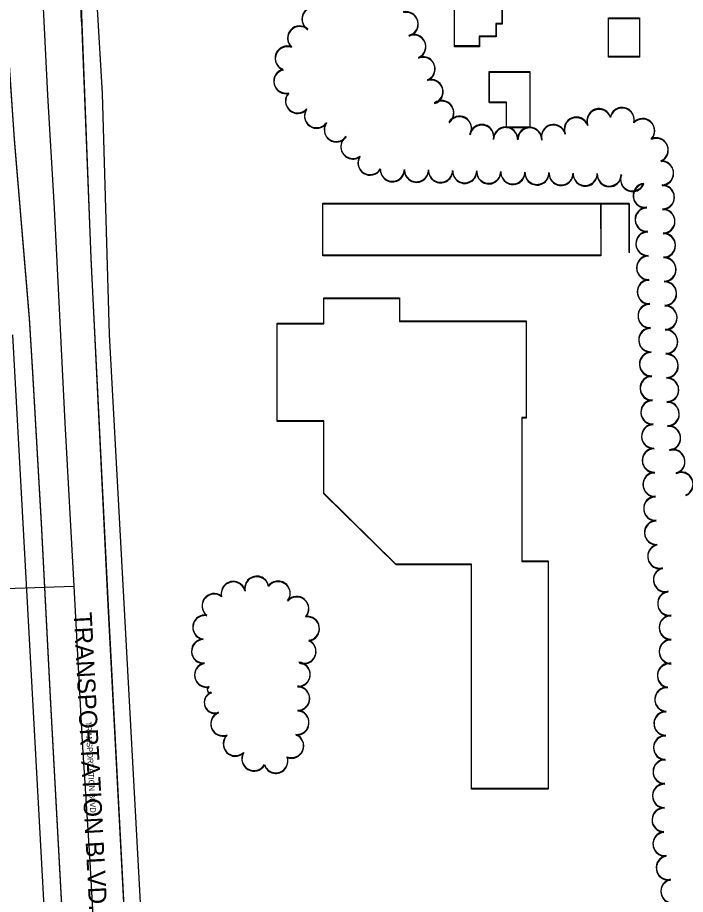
# Model space of a CAD drawing. Extents: x -25029 to 2274964, y -81170 to 687028.
# Drawn here: x 2685 to 3240, y -66164 to -65436 of the extents above; entities that cross this region are included whole.
import ezdxf

# ---------------------------------------------------------------- set-up
doc = ezdxf.new("R2010")
doc.units = 0
for name, color, linetype in [('81911BEA - RW_X_Fee_RW', 7, 'Continuous'), ('BLDG', 7, 'Continuous'), ('GE_X_CL_2000', 7, 'Continuous'), ('ROAD', 7, 'Continuous'), ('ROAD-NAME', 7, 'Continuous'), ('TREES', 7, 'Continuous'), ('WALL', 7, 'Continuous')]:
    doc.layers.add(name, color=color, linetype=linetype)

msp = doc.modelspace()

# ---------------------------------------------------------------- linework, layer by layer
at = {"layer": '81911BEA - RW_X_Fee_RW'}
for p, q in [((2749.77, -65396.4), (2755.6, -65499.19)), ((2755.6, -65499.19), (2761.48, -65699.17)), ((2761.48, -65699.17), (2807.97, -66553.8))]:
    msp.add_line(p, q, dxfattribs=at)
msp.add_lwpolyline([(2681.37, -65699.47), (2693.75, -65926.82), (2716.82, -66350.67), (2727.99, -66555.91), (2717.85, -66556.21), (2718.26, -66638.7), (2732.47, -66638.24)], dxfattribs=at)
at = {"layer": 'BLDG'}
for points in [[(3087.35, -65440.98), (3082.35, -65440.98), (3082.36, -65451.58), (3068.56, -65451.58), (3068.56, -65459.74), (3047.99, -65459.74), (3047.98, -65424.72), (3024.48, -65424.73), (3024.48, -65400.67), (3066.48, -65400.66), (3066.48, -65394.24), (3087.35, -65394.24)], [(3087.47, -65441.57), (3082.47, -65441.57), (3082.47, -65452.17), (3068.67, -65452.17), (3068.67, -65460.33), (3048.1, -65460.33), (3048.1, -65425.31), (3024.6, -65425.31), (3024.6, -65401.25), (3066.6, -65401.25), (3066.6, -65394.83), (3087.47, -65394.83)], [(3201.38, -65436.39), (3201.39, -65468.4), (3175.69, -65468.41), (3175.68, -65436.4)], [(3201.5, -65437), (3201.5, -65469.01), (3175.8, -65469.01), (3175.8, -65437)], [(3110.35, -65527.02), (3091.05, -65527.03), (3091.05, -65506.39), (3076.8, -65506.39), (3076.8, -65480.97), (3110.35, -65480.96)], [(3110.46, -65527.62), (3091.16, -65527.62), (3091.16, -65506.98), (3076.91, -65506.98), (3076.91, -65481.56), (3110.46, -65481.56)], [(3169.23, -65633.28), (2938.69, -65633.31), (2938.68, -65590.33), (3169.22, -65590.3)], [(3169.32, -65633.88), (2938.78, -65633.88), (2938.78, -65590.9), (3169.32, -65590.9)], [(2939.49, -65689.89), (2939.49, -65668.93), (3002.26, -65668.92), (3002.26, -65687.94), (3107.3, -65687.93), (3107.31, -65768.23), (3103.82, -65768.23), (3103.84, -65887.08), (3125.57, -65887.07), (3125.59, -66076.17), (3061.98, -66076.18), (3061.96, -65889.9), (2999.4, -65889.91), (2939.51, -65830.92), (2939.5, -65770.99), (2900.79, -65770.99), (2900.78, -65689.89)], [(2939.58, -65690.46), (2939.58, -65669.5), (3002.35, -65669.5), (3002.35, -65688.52), (3107.39, -65688.52), (3107.39, -65768.82), (3103.9, -65768.82), (3103.9, -65887.67), (3125.63, -65887.67), (3125.63, -66076.77), (3062.02, -66076.77), (3062.02, -65890.49), (2999.46, -65890.49), (2939.58, -65831.49), (2939.58, -65771.56), (2900.87, -65771.56), (2900.87, -65690.46)]]:
    msp.add_lwpolyline(points, close=True, dxfattribs=at)
at = {"layer": 'GE_X_CL_2000'}
for points in [[(2701.61, -65312.93), (2705.93, -65411.32), (2710.44, -65500.54), (2715.76, -65594.3), (2724.72, -65772.5), (2732.09, -65908.2)], [(2239.15, -65929.59), (2346.58, -65929.57), (2412.02, -65928.92), (2496.93, -65927.69), (2619.57, -65925.71), (2675.49, -65910.08), (2732.09, -65908.2)], [(2732.09, -65908.2), (2739.08, -66037.33), (2745.15, -66132.24), (2751.63, -66244.83), (2758.92, -66381.4), (2762.99, -66523.44), (2769.93, -66633.23)]]:
    msp.add_lwpolyline(points, dxfattribs=at)
at = {"layer": 'ROAD'}
msp.add_line((2738.6, -65439.69), (2736.84, -65394.7), dxfattribs=at)
for points in [[(2249.35, -66563.6), (2249.92, -66156.73), (2250.24, -65362.15), (2253.38, -65347.9), (2258.71, -65338.84), (2266.65, -65334.4), (2276.55, -65332.06), (2630.68, -65329.52), (2649.21, -65333.67), (2660.16, -65341.52), (2666.12, -65351.92), (2670.5, -65364.42), (2672.78, -65379.02), (2675.08, -65425.74), (2682.64, -65537.62), (2695.22, -65685.94), (2697.95, -65731.06), (2705.04, -65856.18), (2712.85, -66005.96), (2734.45, -66401.63)], [(2736.21, -65375.87), (2746.36, -65636.1), (2760.57, -65924.45), (2786.67, -66423.25)], [(2674.85, -65422.9), (2674.96, -65425.2), (2682.54, -65537.08), (2695.13, -65685.4), (2697.87, -65730.52), (2704.97, -65855.63), (2712.8, -66005.41), (2734.45, -66401.08), (2760.56, -66880.42), (2783.08, -67300.53), (2792.27, -67445.58)], [(2738.6, -65439.69), (2746.27, -65635.55), (2760.51, -65923.9), (2786.67, -66422.69), (2798.37, -66634.44), (2801.31, -66648.54), (2806.48, -66660.32), (2814.53, -66670.35), (2824.26, -66678.71), (2833.75, -66683.75), (2843.3, -66685.31), (2853.14, -66686.29), (2876.65, -66685.06)]]:
    msp.add_lwpolyline(points, dxfattribs=at)
at = {"layer": 'TREES'}
for centre, radius, start, end in [((2931.43, -65437.14), 10, 58.94193, 238.94193), ((2931.54, -65437.72), 10, 58.93493, 238.93493), ((3007.79, -65441.22), 10, 283.49094, 103.49094), ((3007.9, -65441.8), 10, 283.48394, 103.48394), ((2919.48, -65453.04), 10, 47.20844, 227.20844), ((2919.59, -65453.62), 10, 47.20144, 227.20144), ((3014.09, -65460.12), 10, 293.36336, 113.36336), ((3014.19, -65460.71), 10, 293.35636, 113.35636), ((2909.17, -65469.74), 10, 69.42387, 249.42387), ((2909.28, -65470.32), 10, 69.41687, 249.41687), ((3021.75, -65478.59), 10, 291.72524, 111.72524), ((3021.86, -65479.18), 10, 291.71824, 111.71824), ((2908, -65488.82), 10, 103.59504, 283.59504), ((2908.11, -65489.4), 10, 103.58804, 283.58804), ((3028.4, -65497.44), 10, 287.13782, 107.13782), ((3028.51, -65498.03), 10, 287.13082, 107.13082), ((2917.77, -65505.25), 10, 137.88217, 317.88217), ((2917.88, -65505.83), 10, 137.87517, 317.87517), ((3037.34, -65515), 10, 306.81925, 126.81925), ((3037.44, -65515.59), 10, 306.81225, 126.81225), ((2933.48, -65517.55), 10, 145.9716, 325.9716), ((2933.58, -65518.13), 10, 145.9646, 325.9646), ((3167.78, -65521.73), 10, 19.4445, 199.4445), ((3167.88, -65522.34), 10, 19.4375, 199.4375), ((3186.94, -65520.69), 10, 346.75003, 166.75003), ((3187.04, -65521.3), 10, 346.74303, 166.74303), ((3052.03, -65527.93), 10, 330.44513, 150.44513), ((3052.13, -65528.53), 10, 330.43813, 150.43813), ((3149.02, -65528.67), 10, 21.16633, 201.16633), ((3149.12, -65529.28), 10, 21.15933, 201.15933), ((3203.94, -65529.86), 10, 316.56624, 136.56624), ((3204.04, -65530.47), 10, 316.55924, 136.55924), ((2949.89, -65528.99), 10, 144.29035, 324.29035), ((2949.99, -65529.57), 10, 144.28335, 324.28335), ((3070.53, -65534.85), 10, 348.55052, 168.55052), ((3070.63, -65535.45), 10, 348.54352, 168.54352), ((3090.33, -65536.95), 10, 359.37675, 179.37675), ((3090.43, -65537.54), 10, 359.36975, 179.36975), ((3110.33, -65537.16), 10, 359.37675, 179.37675), ((3110.43, -65537.76), 10, 359.36975, 179.36975), ((3130.01, -65534.78), 10, 14.45086, 194.45086), ((3130.11, -65535.38), 10, 14.44386, 194.44386), ((2963.66, -65543.07), 10, 124.42747, 304.42747), ((2963.76, -65543.65), 10, 124.42047, 304.42047), ((3215.22, -65545.89), 10, 293.69583, 113.69583), ((3215.32, -65546.51), 10, 293.68883, 113.68883), ((2977.85, -65556.53), 10, 148.61478, 328.61478), ((2977.95, -65557.11), 10, 148.60778, 328.60778), ((3219.67, -65565.04), 10, 272.47849, 92.4785), ((3219.77, -65565.65), 10, 272.47149, 92.4715), ((2996.38, -65561.96), 10, 178.72759, 358.72759), ((2996.48, -65562.54), 10, 178.72059, 358.72059), ((3016.38, -65562.4), 10, 178.72759, 358.72759), ((3016.48, -65562.99), 10, 178.72059, 358.72059), ((3036.37, -65562.85), 10, 178.72759, 358.72759), ((3036.47, -65563.44), 10, 178.72059, 358.72059), ((3056.37, -65563.29), 10, 178.72759, 358.72759), ((3056.47, -65563.88), 10, 178.72059, 358.72059), ((3076.36, -65563.73), 10, 178.72759, 358.72759), ((3076.46, -65564.33), 10, 178.72059, 358.72059), ((3096.36, -65564.18), 10, 178.72759, 358.72759), ((3116.35, -65564.62), 10, 178.72759, 358.72759), ((3096.46, -65564.78), 10, 178.72059, 358.72059), ((3116.45, -65565.22), 10, 178.72059, 358.72059), ((3136.35, -65565.07), 10, 178.72759, 358.72759), ((3136.45, -65565.67), 10, 178.72059, 358.72059), ((3156.34, -65565.51), 10, 178.72759, 358.72759), ((3156.44, -65566.12), 10, 178.72059, 358.72059), ((3176.34, -65566.05), 10, 178.15878, 358.15878), ((3176.43, -65566.66), 10, 178.15178, 358.15178), ((3195.62, -65570.08), 10, 158.25636, 338.25636), ((3195.72, -65570.69), 10, 158.24936, 338.24936), ((3206.22, -65583.7), 10, 97.54124, 277.54124), ((3206.32, -65584.31), 10, 97.53424, 277.53424), ((3220.33, -65585.03), 10, 271.29048, 91.29048), ((3220.42, -65585.64), 10, 271.28348, 91.28348), ((3207.83, -65603.61), 10, 91.68901, 271.68901), ((3207.92, -65604.22), 10, 91.68201, 271.68201), ((3220.78, -65605.02), 10, 271.29048, 91.29048), ((3220.87, -65605.64), 10, 271.28348, 91.28348), ((3208.42, -65623.6), 10, 91.68901, 271.68901), ((3208.51, -65624.21), 10, 91.68201, 271.68201), ((3221.23, -65625.02), 10, 271.29048, 91.29048), ((3221.32, -65625.63), 10, 271.28348, 91.28348), ((3209.01, -65643.59), 10, 91.68901, 271.68901), ((3209.09, -65644.2), 10, 91.68201, 271.68201), ((3221.68, -65645.01), 10, 271.29048, 91.29048), ((3221.76, -65645.63), 10, 271.28348, 91.28348), ((3209.6, -65663.58), 10, 91.68901, 271.68901), ((3209.68, -65664.19), 10, 91.68201, 271.68201), ((3222.13, -65665.01), 10, 271.29048, 91.29048), ((3222.21, -65665.62), 10, 271.28348, 91.28348), ((3210.19, -65683.57), 10, 91.68901, 271.68901), ((3210.27, -65684.18), 10, 91.68201, 271.68201), ((3222.58, -65685), 10, 271.29048, 91.29048), ((3222.66, -65685.62), 10, 271.28348, 91.28348), ((3210.78, -65703.56), 10, 91.68901, 271.68901), ((3210.86, -65704.18), 10, 91.68201, 271.68201), ((3223.03, -65705), 10, 271.29048, 91.29048), ((3223.11, -65705.61), 10, 271.28348, 91.28348), ((3211.37, -65723.56), 10, 91.68901, 271.68901), ((3211.44, -65724.17), 10, 91.68201, 271.68201), ((3223.48, -65724.99), 10, 271.29048, 91.29048), ((3223.56, -65725.61), 10, 271.28348, 91.28348), ((3211.96, -65743.55), 10, 91.68901, 271.68901), ((3212.03, -65744.16), 10, 91.68201, 271.68201), ((3223.93, -65744.99), 10, 271.29048, 91.29048), ((3224, -65745.6), 10, 271.28348, 91.28348), ((3212.54, -65763.54), 10, 91.68901, 271.68901), ((3212.62, -65764.15), 10, 91.68201, 271.68201), ((3224.38, -65764.98), 10, 271.29048, 91.29048), ((3224.45, -65765.6), 10, 271.28348, 91.28348), ((3213.13, -65783.53), 10, 91.68901, 271.68901), ((3213.2, -65784.14), 10, 91.68201, 271.68201), ((3225.48, -65784.94), 10, 275.01763, 95.01763), ((3225.55, -65785.56), 10, 275.01063, 95.01063), ((3213.72, -65803.52), 10, 91.68901, 271.68901), ((3213.79, -65804.13), 10, 91.68201, 271.68201), ((3229.12, -65804.51), 10, 286.05422, 106.05422), ((3229.19, -65805.13), 10, 286.04722, 106.04722), ((3214.31, -65823.51), 10, 91.68901, 271.68901), ((3214.38, -65824.12), 10, 91.68201, 271.68201), ((3235.91, -65823.28), 10, 293.70331, 113.70331), ((3235.97, -65823.9), 10, 293.69631, 113.69631), ((3214.9, -65843.5), 10, 91.68901, 271.68901), ((3214.96, -65844.12), 10, 91.68201, 271.68201), ((3215.58, -65863.49), 10, 92.16756, 272.16756), ((3215.63, -65864.1), 10, 92.16056, 272.16056), ((3218.29, -65883.21), 10, 103.52775, 283.52775), ((3218.35, -65883.82), 10, 103.52075, 283.52075), ((3222.94, -65902.66), 10, 103.33557, 283.33557), ((3222.99, -65903.27), 10, 103.32857, 283.32857), ((2864.42, -65914.14), 10, 13.03613, 193.03613), ((2864.47, -65914.71), 10, 13.02913, 193.02913), ((2883.95, -65909.83), 10, 11.84415, 191.84415), ((2884, -65910.4), 10, 11.83715, 191.83715), ((2901.62, -65913.92), 10, 322.06404, 142.06404), ((2901.68, -65914.5), 10, 322.05704, 142.05704), ((3226.48, -65922.31), 10, 97.10648, 277.10648), ((3226.53, -65922.93), 10, 97.09948, 277.09948), ((2848.55, -65924.3), 10, 52.21576, 232.21576), ((2848.6, -65924.86), 10, 52.20876, 232.20876), ((2917.04, -65926.66), 10, 318.81382, 138.81382), ((2917.09, -65927.23), 10, 318.80682, 138.80682), ((2840.9, -65942.08), 10, 81.2678, 261.2678), ((2840.95, -65942.65), 10, 81.2608, 261.2608), ((2925.86, -65943.16), 10, 277.43473, 97.43473), ((2925.9, -65943.74), 10, 277.42773, 97.42773), ((3227.74, -65942.24), 10, 90.09234, 270.09234), ((3227.79, -65942.85), 10, 90.08534, 270.08534), ((2839.8, -65961.96), 10, 92.35213, 272.35213), ((2839.84, -65962.53), 10, 92.34513, 272.34513), ((2923.04, -65962.19), 10, 245.73118, 65.73118), ((2923.09, -65962.77), 10, 245.72418, 65.72418), ((3227.77, -65962.24), 10, 90.09234, 270.09234), ((3227.82, -65962.85), 10, 90.08534, 270.08534), ((2842.34, -65981.72), 10, 102.31915, 282.31915), ((2918.26, -65981.28), 10, 266.19421, 86.19421), ((2918.31, -65981.86), 10, 266.18721, 86.18721), ((2842.39, -65982.29), 10, 102.31215, 282.31215), ((3226.25, -65982.12), 10, 81.15587, 261.15587), ((3226.29, -65982.73), 10, 81.14887, 261.14887), ((2845.34, -65993.89), 2.55, 109.72959, 289.72959), ((2845.38, -65994.46), 2.55, 109.72259, 289.72259), ((2917.8, -66001.26), 10, 271.11417, 91.11417), ((2917.84, -66001.84), 10, 271.10717, 91.10717), ((3224.17, -66001.98), 10, 86.92229, 266.92229), ((3224.21, -66002.6), 10, 86.91529, 266.91529), ((2849.17, -66004.6), 8.82, 109.72958, 289.72958), ((2849.22, -66005.16), 8.82, 109.72258, 289.72258), ((2855.78, -66022.22), 10, 111.28443, 291.28442), ((2855.82, -66022.79), 10, 111.27743, 291.27742), ((2917.23, -66021.23), 10, 265.62598, 85.62598), ((2917.27, -66021.81), 10, 265.61898, 85.61898), ((3223.44, -66021.97), 10, 88.87732, 268.87732), ((3223.48, -66022.58), 10, 88.87032, 268.87032), ((2866.17, -66038.91), 10, 132.49678, 312.49678), ((2866.21, -66039.48), 10, 132.48978, 312.48978), ((2912.83, -66040.51), 10, 248.65713, 68.65713), ((2912.86, -66041.09), 10, 248.65013, 68.65013), ((3223.05, -66041.96), 10, 88.87732, 268.87732), ((3223.09, -66042.58), 10, 88.87032, 268.87032), ((2881.59, -66051.27), 10, 150.03958, 330.03958), ((2881.62, -66051.85), 10, 150.03258, 330.03258), ((2899.72, -66053.05), 10, 198.78223, 18.78223), ((2899.75, -66053.62), 10, 198.77523, 18.77523), ((3222.66, -66061.96), 10, 88.87732, 268.87732), ((3222.69, -66062.57), 10, 88.87032, 268.87032), ((3222.26, -66081.96), 10, 88.87732, 268.87732), ((3222.3, -66082.57), 10, 88.87032, 268.87032), ((3221.87, -66101.95), 10, 88.87732, 268.87732), ((3221.9, -66102.57), 10, 88.87032, 268.87032), ((3222.61, -66121.91), 10, 95.33631, 275.33631), ((3222.63, -66122.52), 10, 95.32931, 275.32931), ((3225.38, -66141.69), 10, 100.61418, 280.61418), ((3225.4, -66142.31), 10, 100.60718, 280.60718), ((3229.05, -66161.28), 9.92, 100.61418, 280.61418), ((3229.07, -66161.89), 9.92, 100.60718, 280.60718)]:
    msp.add_arc(centre, radius, start, end, dxfattribs=at)
at = {"layer": 'WALL'}
for points in [[(3169.22, -65590.3), (3192.64, -65590.29), (3192.65, -65630.95)], [(3169.32, -65590.9), (3192.74, -65590.9), (3192.74, -65631.56)]]:
    msp.add_lwpolyline(points, dxfattribs=at)

# ---------------------------------------------------------------- texts
at = {"layer": 'ROAD-NAME'}
for height, rotation, p in [(14.99, 272.99518, (2731.97, -65930.1)), (4.68, 273.00218, (2741.86, -66020.75))]:
    msp.add_text('TRANSPORTATION BLVD.', height=height, rotation=rotation, dxfattribs=at).set_placement(p)

doc.saveas('drawing.dxf')
